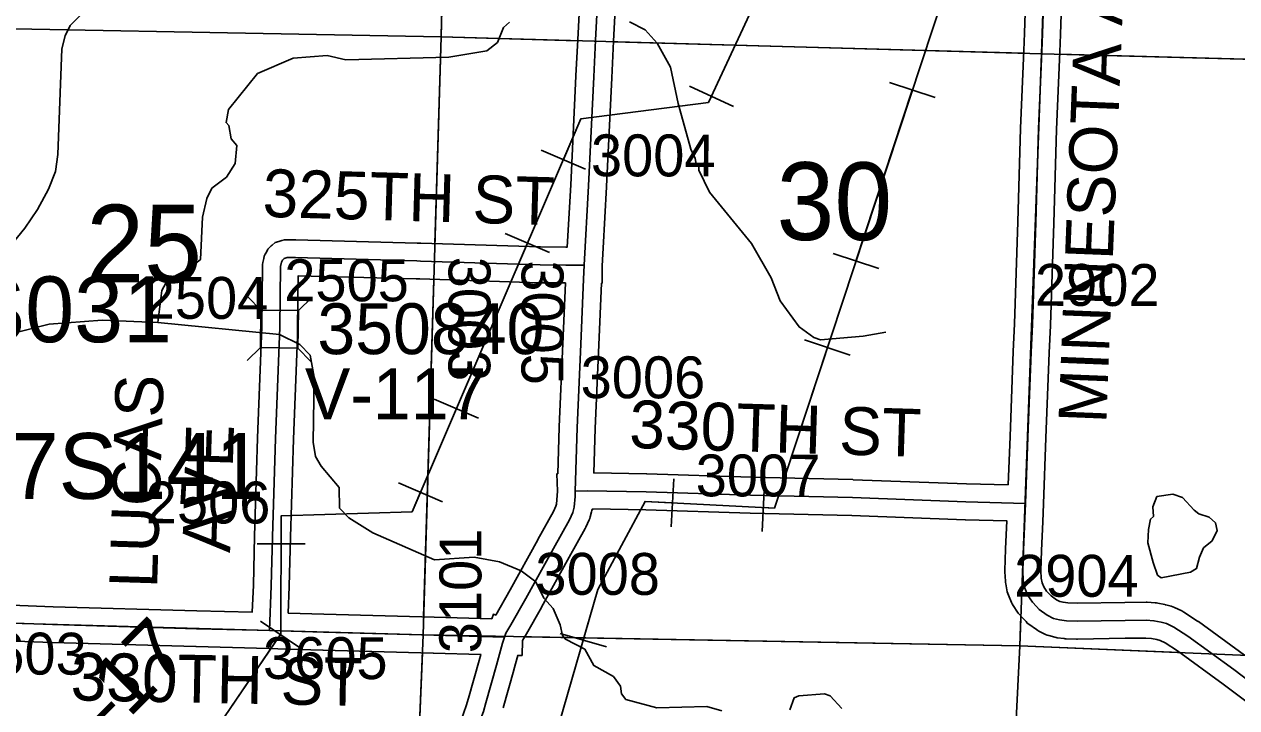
# Model space of a CAD drawing. Extents: x -157.2 to -99.3, y 12.2 to 46.2.
# Drawn here: x -123.913 to -121.887, y 17.199 to 18.342 of the extents above; entities that cross this region are included whole.
import ezdxf

# ---------------------------------------------------------------- set-up
doc = ezdxf.new("R2010")
doc.units = 0
for name, color, linetype in [('tdCoHydroRiver', 7, 'Continuous'), ('tdCoPipe', 7, 'Continuous'), ('tdCoSecRdNmbr', 7, 'Continuous'), ('tdCoSecRdTxt', 7, 'Continuous'), ('tdCoSecRteBand', 7, 'Continuous'), ('tdCoSecRteCL', 7, 'Continuous'), ('tdCoSectLine', 7, 'Continuous'), ('tdCoSectLinePart', 7, 'Continuous'), ('tdCoSectNmbr', 7, 'Continuous'), ('tdCoStrucPriMaintName', 7, 'Continuous'), ('tdCoStrucSec', 7, 'Continuous'), ('tdCoStrucSecCoName', 7, 'Continuous'), ('tdCoStrucSecFHWANum', 7, 'Continuous'), ('tdCoSurfEarth', 7, 'Continuous'), ('tdCoSurfGravel', 7, 'Continuous'), ('tdCoTwpBndry', 7, 'Continuous'), ('tdCoTwpBndryShd', 7, 'Continuous'), ('tdStHwyPriRefPost1', 7, 'Continuous')]:
    doc.layers.add(name, color=color, linetype=linetype)

msp = doc.modelspace()

# ---------------------------------------------------------------- linework, layer by layer
at = {"layer": 'tdCoHydroRiver'}
for points in [[(-123.9725, 17.8179), (-123.9765, 17.8433), (-123.9749, 17.8985), (-123.9529, 17.9499), (-123.912, 18.0008), (-123.8906, 18.0318), (-123.8723, 18.066), (-123.8604, 18.0956), (-123.8564, 18.1239), (-123.8498, 18.3005), (-123.8444, 18.3224), (-123.836, 18.3395), (-123.7791, 18.3963), (-123.7675, 18.4165), (-123.7578, 18.4241), (-123.743, 18.4442), (-123.7411, 18.4568)], [(-123.6893, 17.8429), (-123.683, 17.8964), (-123.6764, 17.9088), (-123.6666, 17.918), (-123.6378, 17.933), (-123.6184, 17.9482), (-123.6148, 18.0191), (-123.6076, 18.0505), (-123.5992, 18.0676), (-123.575, 18.0858), (-123.5601, 18.1091), (-123.5577, 18.139), (-123.5668, 18.1503), (-123.5709, 18.1725), (-123.5755, 18.1774), (-123.5717, 18.1994), (-123.5227, 18.2595), (-123.4636, 18.2847), (-123.4066, 18.2893), (-123.3753, 18.2821), (-123.2031, 18.2867), (-123.1397, 18.2975), (-123.1219, 18.3111), (-123.1117, 18.3361), (-123.102, 18.3453)], [(-122.9015, 18.3459), (-122.8751, 18.3325), (-122.8552, 18.3098), (-122.8327, 18.2697), (-122.8202, 18.2094), (-122.7988, 18.133), (-122.7913, 18.117), (-122.79, 18.1075), (-122.7854, 18.1026), (-122.7856, 18.0979), (-122.7677, 18.0611), (-122.6975, 17.9754), (-122.6645, 17.9177), (-122.6498, 17.8794), (-122.6179, 17.8358), (-122.5932, 17.8178), (-122.5822, 17.8143), (-122.511, 17.8201), (-122.473, 17.8269)], [(-123.9725, 17.8179), (-123.9329, 17.8247), (-123.8709, 17.8402), (-123.7823, 17.8472), (-123.6893, 17.8429)], [(-123.6893, 17.8429), (-123.4863, 17.8229), (-123.452, 17.8061), (-123.4352, 17.7883), (-123.4284, 17.7518), (-123.4299, 17.6429), (-123.4259, 17.6191), (-123.4168, 17.6031), (-123.3863, 17.5675), (-123.3857, 17.5328), (-123.3704, 17.5165), (-123.3301, 17.4917), (-123.2272, 17.4461), (-123.1608, 17.4505), (-123.1184, 17.443), (-123.0826, 17.4278), (-123.0578, 17.4097), (-123.0444, 17.3825), (-123.0291, 17.3647), (-123.0173, 17.3375), (-123.0131, 17.32), (-123.0085, 17.3136), (-122.9758, 17.2969), (-122.9608, 17.2696), (-122.9282, 17.2513), (-122.9161, 17.2352), (-122.9149, 17.2225), (-122.9072, 17.2128), (-122.8556, 17.1987), (-122.7719, 17.2011), (-122.7468, 17.194)], [(-122.0129, 17.416), (-122.019, 17.4209), (-122.0263, 17.4417), (-122.0349, 17.475), (-122.0342, 17.4971), (-122.0306, 17.5144), (-122.0257, 17.519), (-122.0268, 17.5348), (-122.02, 17.552), (-121.9931, 17.5559), (-121.9774, 17.5507), (-121.9575, 17.5296), (-121.9498, 17.5231), (-121.9326, 17.5179), (-121.9219, 17.5081), (-121.9191, 17.4954), (-121.9274, 17.4783), (-121.942, 17.4661), (-121.9488, 17.4505), (-121.954, 17.4317), (-121.9637, 17.4257), (-122.0129, 17.416)], [(-122.6331, 17.1955), (-122.6262, 17.2158), (-122.6183, 17.2188), (-122.5755, 17.2223), (-122.5662, 17.2188), (-122.5463, 17.1977)]]:
    msp.add_lwpolyline(points, dxfattribs=at)
at = {"layer": 'tdCoPipe'}
for p, q in [((-122.7277, 18.2044), (-122.8008, 18.2384)), ((-122.3904, 18.219), (-122.467, 18.2443)), ((-122.9748, 18.0996), (-123.0487, 18.1313)), ((-123.0348, 17.9599), (-123.1089, 17.9917)), ((-122.4847, 17.9331), (-122.5612, 17.9583)), ((-122.5324, 17.7887), (-122.6089, 17.814)), ((-123.1536, 17.6832), (-123.2275, 17.715)), ((-123.2136, 17.5435), (-123.2876, 17.5753)), ((-122.8315, 17.5013), (-122.8273, 17.5818)), ((-122.6796, 17.4935), (-122.6755, 17.5739)), ((-123.4431, 17.4731), (-123.5235, 17.4732)), ((-123.4512, 17.2987), (-123.5179, 17.344)), ((-122.94, 17.3009), (-123.0173, 17.3232))]:
    msp.add_line(p, q, dxfattribs=at)
for points in [[(-124.0353, 16.3312), (-123.8056, 16.6129), (-123.8733, 16.7488), (-123.4837, 17.3225), (-123.4833, 17.5199), (-123.2646, 17.5267), (-122.9825, 18.1837), (-122.7693, 18.2106), (-122.1979, 19.4386), (-121.9414, 19.4402), (-121.6562, 19.8258), (-121.7381, 19.9581), (-121.3625, 20.4724), (-121.1623, 20.4678), (-120.8503, 21.3672), (-120.1744, 22.5458), (-119.8924, 22.5306), (-119.4133, 23.3327), (-118.333, 25.1143)], [(-123.5976, 16.2969), (-123.4793, 16.664), (-123.5297, 16.8991), (-123.0266, 17.1459), (-122.9543, 17.3969), (-122.8753, 17.5439), (-122.6592, 17.5328), (-122.281, 18.6794), (-122.1148, 18.6739), (-121.7355, 19.3018), (-120.1785, 19.6099), (-118.8931, 20.0665), (-118.0135, 20.4925), (-116.8811, 20.4395)], [(-123.0118, 18.1155), (-122.9825, 18.1837), (-122.7693, 18.2106), (-122.7643, 18.2214)], [(-122.523, 17.9457), (-122.4287, 18.2316)], [(-123.1906, 17.6991), (-123.0718, 17.9758)], [(-122.6776, 17.5338), (-122.6592, 17.5328), (-122.5707, 17.8013)], [(-123.4834, 17.4731), (-123.4833, 17.5199), (-123.2646, 17.5267), (-123.2506, 17.5594)], [(-122.9787, 17.3121), (-122.9543, 17.3969), (-122.8753, 17.5439), (-122.8294, 17.5415)], [(-123.6536, 17.0722), (-123.4845, 17.3213)]]:
    msp.add_lwpolyline(points, dxfattribs=at)
at = {"layer": 'tdCoSecRteBand'}
for points in [[(-122.2684, 17.5715), (-122.2684, 17.5718), (-122.2653, 17.6527), (-122.2602, 17.7945), (-122.2602, 17.7947), (-122.2602, 17.7948), (-122.2579, 17.841), (-122.2523, 18.0111), (-122.2478, 18.1676), (-122.2478, 18.1678), (-122.2478, 18.168), (-122.2424, 18.298), (-122.2412, 18.327), (-122.2355, 18.4967)], [(-122.1755, 18.4947), (-122.1812, 18.3248), (-122.1812, 18.3247), (-122.1812, 18.3246), (-122.1824, 18.2955), (-122.1879, 18.1657), (-122.1923, 18.0093), (-122.1923, 18.0093), (-122.1923, 18.0092), (-122.198, 17.8388), (-122.198, 17.8386), (-122.198, 17.8383), (-122.2002, 17.7921), (-122.2054, 17.6505), (-122.2054, 17.6505), (-122.2054, 17.6505), (-122.2096, 17.5398), (-122.2103, 17.51), (-122.2107, 17.51), (-122.2107, 17.5096), (-122.2108, 17.5096), (-122.2128, 17.462), (-122.214, 17.4279), (-122.2134, 17.4159), (-122.2118, 17.408), (-122.2088, 17.401), (-122.2043, 17.3942), (-122.1993, 17.3888), (-122.1966, 17.3859), (-122.188, 17.3797), (-122.182, 17.3767), (-122.1768, 17.3753), (-122.1687, 17.3743), (-122.1531, 17.3739), (-122.0736, 17.3751), (-122.0734, 17.3751), (-122.0733, 17.3751), (-122.038, 17.3753), (-122.0371, 17.3753), (-122.0361, 17.3753), (-122.0231, 17.3745), (-122.0208, 17.3744), (-122.0186, 17.374), (-122.0068, 17.3715), (-122.006, 17.3713), (-122.0051, 17.3711), (-121.996, 17.3686), (-121.9933, 17.3679), (-121.9908, 17.3667), (-121.9785, 17.3608), (-121.9768, 17.3599), (-121.9751, 17.3589), (-121.952, 17.3439), (-121.9513, 17.3434), (-121.9506, 17.343), (-121.8737, 17.287)], [(-123.9908, 17.3725), (-123.8644, 17.368), (-123.6241, 17.3611), (-123.5319, 17.3589), (-123.5319, 17.3589), (-123.5316, 17.3589), (-123.5299, 17.404), (-123.5277, 17.4857), (-123.5277, 17.4857), (-123.5277, 17.4858), (-123.5227, 17.6498), (-123.5227, 17.6499), (-123.5227, 17.65), (-123.5161, 17.821), (-123.5159, 17.8356), (-123.5146, 17.9373), (-123.5146, 17.9403), (-123.5139, 17.9432), (-123.5125, 17.9501), (-123.5117, 17.9538), (-123.51, 17.9572), (-123.5082, 17.9607), (-123.5057, 17.9656), (-123.5017, 17.9694), (-123.4999, 17.971), (-123.4987, 17.9721), (-123.4936, 17.9767), (-123.4871, 17.9787), (-123.4821, 17.9802), (-123.4779, 17.9815), (-123.4735, 17.9815), (-123.4597, 17.9815), (-123.4593, 17.9815), (-123.4589, 17.9815), (-123.256, 17.9759), (-123.25, 17.9758), (-123.2499, 17.9758), (-123.2499, 17.9758), (-123.0502, 17.9696), (-123.0076, 17.9692), (-123.0052, 17.9692), (-122.9996, 18.0732), (-122.991, 18.2551), (-122.991, 18.2551), (-122.991, 18.2552), (-122.9879, 18.3163), (-122.9829, 18.413)], [(-122.923, 18.4097), (-122.9279, 18.3132), (-122.9311, 18.2522), (-122.9397, 18.0702), (-122.9397, 18.0701), (-122.9397, 18.07), (-122.9452, 17.9673), (-122.9468, 17.938), (-122.9471, 17.9087), (-122.9483, 17.9087), (-122.9528, 17.8055), (-122.9528, 17.8055), (-122.9528, 17.8055), (-122.9589, 17.6661), (-122.961, 17.5915), (-122.8728, 17.59), (-122.8726, 17.59), (-122.8724, 17.59), (-122.6982, 17.5845), (-122.5281, 17.5804), (-122.5279, 17.5804), (-122.5277, 17.5803), (-122.3383, 17.5732), (-122.2684, 17.5715)], [(-123.1312, 17.3477), (-123.1287, 17.3553), (-123.1249, 17.354), (-123.1007, 17.3963), (-123.0547, 17.48), (-123.0546, 17.48), (-123.0546, 17.4801), (-123.0285, 17.5269), (-123.0244, 17.5358), (-123.0235, 17.5393), (-123.0221, 17.5541), (-123.0219, 17.5611), (-123.0227, 17.5903), (-123.0211, 17.5903), (-123.0189, 17.6681), (-123.0189, 17.6683), (-123.0189, 17.6685), (-123.0127, 17.8081), (-123.0084, 17.9092), (-123.0511, 17.9096), (-123.0514, 17.9096), (-123.0517, 17.9096), (-123.2517, 17.9158), (-123.2576, 17.916), (-123.4548, 17.9213), (-123.4559, 17.8348), (-123.4561, 17.8199), (-123.4561, 17.8195), (-123.4561, 17.8191), (-123.4628, 17.6478), (-123.4677, 17.484), (-123.4699, 17.4022), (-123.4699, 17.402), (-123.4699, 17.4019), (-123.4716, 17.3572), (-123.412, 17.3555), (-123.2276, 17.3503), (-123.1312, 17.3477)], [(-121.8603, 17.2018), (-121.9092, 17.2386), (-121.9853, 17.294), (-122.0062, 17.3075), (-122.0143, 17.3114), (-122.0199, 17.3129), (-122.0287, 17.3148), (-122.0386, 17.3153), (-122.0728, 17.3151), (-122.1528, 17.3139), (-122.1534, 17.3138), (-122.1541, 17.3139), (-122.1718, 17.3144), (-122.1733, 17.3144), (-122.1748, 17.3146), (-122.1864, 17.3161), (-122.1884, 17.3163), (-122.1904, 17.3168), (-122.2005, 17.3196), (-122.2034, 17.3203), (-122.2061, 17.3217), (-122.217, 17.3271), (-122.2191, 17.3282), (-122.221, 17.3296), (-122.2341, 17.3389), (-122.2366, 17.3407), (-122.2387, 17.343), (-122.2435, 17.3482), (-122.2501, 17.3553), (-122.2516, 17.3571), (-122.2529, 17.359), (-122.2603, 17.3701), (-122.2619, 17.3725), (-122.263, 17.3751), (-122.2682, 17.3875), (-122.2693, 17.3901), (-122.2699, 17.393), (-122.2726, 17.4061), (-122.2731, 17.4084), (-122.2732, 17.4107), (-122.274, 17.4263), (-122.274, 17.4275), (-122.274, 17.4287), (-122.2728, 17.4642), (-122.2727, 17.4644), (-122.2727, 17.4645), (-122.2707, 17.5115), (-122.3399, 17.5132), (-122.3401, 17.5132), (-122.3403, 17.5132), (-122.5298, 17.5204), (-122.6997, 17.5246), (-122.6998, 17.5246), (-122.6999, 17.5246), (-122.8741, 17.53), (-122.9627, 17.5315), (-122.9627, 17.5303), (-122.9641, 17.5304), (-122.9642, 17.5288), (-122.9648, 17.5264), (-122.9671, 17.518), (-122.9677, 17.5155), (-122.9688, 17.5131), (-122.9745, 17.5008), (-122.975, 17.4998), (-122.9755, 17.4987), (-123.0021, 17.451), (-123.0482, 17.3672), (-123.0483, 17.367), (-123.0485, 17.3667), (-123.0736, 17.3228), (-123.0736, 17.3228), (-123.0737, 17.3227), (-123.0802, 17.3115), (-123.0808, 17.2864), (-123.088, 17.2866), (-123.0946, 17.2623), (-123.0947, 17.2622), (-123.0947, 17.2621), (-123.1124, 17.1989)], [(-123.1823, 17.1802), (-123.174, 17.202), (-123.1702, 17.2153), (-123.1525, 17.2782), (-123.1497, 17.2882), (-123.2292, 17.2903), (-123.2292, 17.2903), (-123.2292, 17.2903), (-123.4137, 17.2955), (-123.4137, 17.2955), (-123.4137, 17.2955), (-123.4739, 17.2972), (-123.4739, 17.297), (-123.5038, 17.2981), (-123.5246, 17.2987), (-123.6257, 17.3012), (-123.6257, 17.3012), (-123.6258, 17.3012), (-123.8662, 17.3081), (-123.8663, 17.3081), (-123.8664, 17.3081), (-123.9881, 17.3124)]]:
    msp.add_lwpolyline(points, dxfattribs=at)
at = {"layer": 'tdCoSecRteCL'}
for points in [[(-122.2396, 17.5407), (-122.2354, 17.6516), (-122.2302, 17.7934), (-122.228, 17.8398), (-122.2223, 18.0102), (-122.2179, 18.1668), (-122.2124, 18.2968), (-122.2112, 18.3258), (-122.2055, 18.4957), (-122.2016, 18.6242), (-122.2006, 18.6652), (-122.1974, 18.7717), (-122.1965, 18.7955)], [(-122.9768, 17.939), (-122.9697, 18.0717), (-122.9611, 18.2536), (-122.9579, 18.3148), (-122.9529, 18.4115)], [(-123.5028, 17.3281), (-123.4999, 17.403), (-123.4977, 17.4849), (-123.4927, 17.6489), (-123.4861, 17.8203), (-123.4859, 17.8352), (-123.4846, 17.9369), (-123.4831, 17.9438), (-123.4814, 17.9473), (-123.4797, 17.9489), (-123.4784, 17.95), (-123.4735, 17.9515), (-123.4597, 17.9515), (-123.2568, 17.946), (-123.2508, 17.9458), (-123.0508, 17.9396), (-123.0079, 17.9392), (-122.9768, 17.939)], [(-122.9919, 17.5612), (-122.9889, 17.6672), (-122.9828, 17.8068), (-122.9781, 17.9153), (-122.9768, 17.939)], [(-123.11, 17.3172), (-123.1078, 17.3237), (-123.0996, 17.3378), (-123.0745, 17.3816), (-123.0284, 17.4655), (-123.0017, 17.5133), (-122.9961, 17.5257), (-122.9939, 17.5341), (-122.9921, 17.5523), (-122.9919, 17.5612)], [(-122.9919, 17.5612), (-122.972, 17.5617), (-122.8733, 17.56), (-122.699, 17.5546), (-122.5288, 17.5504), (-122.3392, 17.5432), (-122.2396, 17.5407)], [(-121.8423, 17.2257), (-121.8914, 17.2627), (-121.9683, 17.3187), (-121.9915, 17.3337), (-122.0038, 17.3397), (-122.0129, 17.3421), (-122.0248, 17.3446), (-122.0378, 17.3453), (-122.0731, 17.3451), (-122.1533, 17.3438), (-122.171, 17.3443), (-122.1826, 17.3458), (-122.1927, 17.3485), (-122.2036, 17.354), (-122.2166, 17.3633), (-122.2214, 17.3685), (-122.228, 17.3757), (-122.2354, 17.3868), (-122.2405, 17.3991), (-122.2433, 17.4122), (-122.244, 17.4277), (-122.2428, 17.4632), (-122.2405, 17.5152), (-122.2396, 17.5407)], [(-124.0378, 17.2444), (-124.0279, 17.2572), (-124.0235, 17.2653), (-124.021, 17.273), (-124.0185, 17.2809), (-124.0178, 17.287), (-124.0173, 17.2934), (-124.0183, 17.3161), (-124.0185, 17.327), (-124.0177, 17.3299), (-124.0165, 17.3326), (-124.0148, 17.3351), (-124.0127, 17.3373), (-124.0104, 17.3392), (-124.0078, 17.3406), (-124.0049, 17.3417), (-124.002, 17.3423), (-123.9919, 17.3425), (-123.8654, 17.3381), (-123.6249, 17.3311), (-123.5238, 17.3287), (-123.5028, 17.3281)], [(-123.5028, 17.3281), (-123.4129, 17.3255), (-123.2284, 17.3203), (-123.11, 17.3172)], [(-123.1455, 17.1925), (-123.1413, 17.2071), (-123.1236, 17.2702), (-123.1135, 17.3072), (-123.11, 17.3172)]]:
    msp.add_lwpolyline(points, dxfattribs=at)
at = {"layer": 'tdCoSectLine'}
for points in [[(-123.2161, 18.3205), (-123.1943, 19.3214)], [(-122.213, 18.2925), (-122.1801, 19.2957)], [(-124.2276, 18.3397), (-123.2161, 18.3205)], [(-123.2462, 17.3208), (-123.2161, 18.3205)], [(-123.2161, 18.3205), (-122.213, 18.2925)], [(-122.2492, 17.3025), (-122.213, 18.2925)], [(-122.213, 18.2925), (-121.224, 18.2659)], [(-124.2522, 17.3491), (-123.2462, 17.3208)], [(-123.2462, 17.3208), (-123.2872, 16.3208)], [(-123.2462, 17.3208), (-122.2492, 17.3025)], [(-122.2991, 16.2904), (-122.2492, 17.3025)], [(-122.2492, 17.3025), (-121.2615, 17.2608)]]:
    msp.add_lwpolyline(points, dxfattribs=at)
at = {"layer": 'tdCoSectLinePart'}
for points in [[(-123.2161, 18.3205), (-123.1943, 19.3214)], [(-124.2276, 18.3397), (-123.2161, 18.3205)], [(-123.2265, 17.9747), (-123.2161, 18.3205)], [(-123.2161, 18.3205), (-122.9882, 18.3141)], [(-122.9282, 18.3124), (-122.243, 18.2933)], [(-122.183, 18.2916), (-121.224, 18.2659)], [(-123.2453, 17.3509), (-123.2283, 17.9148)], [(-122.2492, 17.3025), (-122.2474, 17.3522)], [(-123.0771, 17.3177), (-122.2492, 17.3025)], [(-123.2474, 17.2909), (-123.2626, 16.92)], [(-122.2991, 16.2904), (-122.2492, 17.3025)], [(-122.2492, 17.3025), (-121.982, 17.2912)]]:
    msp.add_lwpolyline(points, dxfattribs=at)
at = {"layer": 'tdCoStrucSec'}
for p, q in [((-123.5172, 17.8638), (-123.5391, 17.8862)), ((-123.4546, 17.863), (-123.4322, 17.8849)), ((-123.518, 17.8012), (-123.5404, 17.7794)), ((-123.4554, 17.8004), (-123.4336, 17.778))]:
    msp.add_line(p, q, dxfattribs=at)
msp.add_lwpolyline([(-123.518, 17.8012), (-123.5172, 17.8638), (-123.4546, 17.863), (-123.4554, 17.8004)], close=True, dxfattribs=at)
at = {"layer": 'tdCoSurfEarth'}
for points in [[(-123.4859, 17.8352), (-123.4846, 17.9369), (-123.4831, 17.9438), (-123.4814, 17.9473), (-123.4797, 17.9489)], [(-123.4797, 17.9489), (-123.4784, 17.95), (-123.4735, 17.9515), (-123.4597, 17.9515), (-123.2568, 17.946)], [(-123.2568, 17.946), (-123.2508, 17.9458), (-123.0508, 17.9396), (-123.0079, 17.9392)]]:
    msp.add_lwpolyline(points, dxfattribs=at)
at = {"layer": 'tdCoSurfGravel'}
msp.add_line((-123.0079, 17.9392), (-122.9768, 17.939), dxfattribs=at)
for points in [[(-122.9579, 18.3148), (-122.9529, 18.4115), (-122.945, 18.5281), (-122.9381, 18.6746), (-122.9327, 18.8396), (-122.9263, 19.0001), (-122.9255, 19.0213), (-122.9243, 19.0292), (-122.9223, 19.0369), (-122.9191, 19.043), (-122.9152, 19.049), (-122.9098, 19.0549), (-122.9016, 19.0608)], [(-122.2124, 18.2968), (-122.2112, 18.3258), (-122.2055, 18.4957), (-122.2016, 18.6242), (-122.2006, 18.6652), (-122.1974, 18.7717), (-122.1965, 18.7955)], [(-123.11, 17.3172), (-123.1078, 17.3237), (-123.0996, 17.3378), (-123.0745, 17.3816), (-123.0284, 17.4655), (-123.0017, 17.5133), (-122.9961, 17.5257), (-122.9939, 17.5341), (-122.9921, 17.5523), (-122.9919, 17.5612), (-122.9889, 17.6672), (-122.9828, 17.8068), (-122.9781, 17.9153), (-122.9768, 17.939), (-122.9697, 18.0717), (-122.9611, 18.2536), (-122.9579, 18.3148)], [(-122.2396, 17.5407), (-122.2354, 17.6516), (-122.2302, 17.7934), (-122.228, 17.8398), (-122.2223, 18.0102), (-122.2179, 18.1668), (-122.2124, 18.2968)], [(-123.5028, 17.3281), (-123.4999, 17.403), (-123.4977, 17.4849), (-123.4927, 17.6489), (-123.4861, 17.8203), (-123.4859, 17.8352)], [(-122.9919, 17.5612), (-122.972, 17.5617), (-122.8733, 17.56), (-122.699, 17.5546), (-122.5288, 17.5504), (-122.3392, 17.5432), (-122.2396, 17.5407)], [(-122.2214, 17.3685), (-122.228, 17.3757), (-122.2354, 17.3868), (-122.2405, 17.3991), (-122.2433, 17.4122), (-122.244, 17.4277), (-122.2428, 17.4632), (-122.2405, 17.5152), (-122.2396, 17.5407)], [(-122.2214, 17.3685), (-122.2166, 17.3633), (-122.2036, 17.354), (-122.1927, 17.3485), (-122.1826, 17.3458), (-122.171, 17.3443), (-122.1533, 17.3438), (-122.0731, 17.3451), (-122.0378, 17.3453), (-122.0248, 17.3446), (-122.0129, 17.3421), (-122.0038, 17.3397), (-121.9915, 17.3337), (-121.9683, 17.3187), (-121.8914, 17.2627), (-121.8423, 17.2257)], [(-123.9919, 17.3425), (-123.8654, 17.3381), (-123.6249, 17.3311), (-123.5238, 17.3287), (-123.5028, 17.3281), (-123.4129, 17.3255), (-123.2284, 17.3203), (-123.11, 17.3172)], [(-123.2609, 16.8039), (-123.2607, 16.8061), (-123.2587, 16.8204), (-123.2513, 16.8495), (-123.2451, 16.8719), (-123.2183, 16.9632), (-123.2111, 16.9935), (-123.202, 17.0386), (-123.1968, 17.0613), (-123.1906, 17.0837), (-123.1786, 17.1114), (-123.1544, 17.1691), (-123.1455, 17.1925), (-123.1413, 17.2071), (-123.1236, 17.2702), (-123.1135, 17.3072), (-123.11, 17.3172)]]:
    msp.add_lwpolyline(points, dxfattribs=at)
at = {"layer": 'tdCoTwpBndry'}
for points in [[(-123.2265, 17.9751), (-123.2161, 18.3205), (-123.1983, 19.0364)], [(-123.2453, 17.3508), (-123.2283, 17.9151)], [(-123.2578, 17.0378), (-123.2474, 17.2908)]]:
    msp.add_lwpolyline(points, dxfattribs=at)
at = {"layer": 'tdCoTwpBndryShd'}
msp.add_lwpolyline([(-122.6783, 34.4959), (-122.7187, 33.3198), (-122.7577, 32.3238), (-122.7886, 31.3211), (-122.8223, 30.3226), (-122.847, 29.3229), (-122.863, 28.3215), (-122.8925, 27.3164), (-122.9285, 26.3215), (-122.9731, 25.332), (-123.0208, 24.3278), (-123.0362, 23.3207), (-123.0724, 22.3134), (-123.1136, 21.3217), (-123.1136, 21.3149), (-123.1597, 20.3204), (-123.1943, 19.3214), (-123.2161, 18.3205), (-123.2462, 17.3208), (-123.2872, 16.3208)], dxfattribs=at)

# ---------------------------------------------------------------- texts
at = {"layer": 'tdCoSecRdNmbr'}
for s, rotation, p in [('3004', 359.9067, (-122.9658, 18.0876)), ('2505', 359.9063, (-123.4783, 17.8788)), ('3003', 269.9067, (-123.2036, 17.9532)), ('3005', 269.9068, (-123.0816, 17.9471)), ('2902', 359.9073, (-122.2238, 17.871)), ('2504', 359.9063, (-123.7132, 17.8494)), ('3006', 359.9067, (-122.983, 17.7166)), ('3007', 359.9069, (-122.7907, 17.5525)), ('2506', 359.9063, (-123.7097, 17.5073)), ('3101', 89.9067, (-123.1491, 17.2901)), ('3008', 359.9067, (-123.0587, 17.388)), ('2904', 359.9073, (-122.2587, 17.3848)), ('3603', 359.9059, (-124.0166, 17.2547)), ('3605', 359.9063, (-123.5138, 17.2472))]:
    msp.add_text(s, height=0.07, rotation=rotation, dxfattribs=at).set_placement(p)
at = {"layer": 'tdCoSecRdTxt'}
for s, rotation, p in [('MINNESOTA AVE', 87.7187, (-122.1046, 17.6735)), ('325TH ST', 358.3539, (-123.5152, 18.0198)), ('LUCAS', 88.2054, (-123.6908, 17.3982)), ('330TH ST', 358.2184, (-122.9025, 17.6335)), ('AVE', 88.2054, (-123.5688, 17.4575)), ('330TH ST', 358.8943, (-123.8357, 17.2115))]:
    msp.add_text(s, height=0.08, rotation=rotation, dxfattribs=at).set_placement(p)
at = {"layer": 'tdCoSectNmbr'}
for s, rotation, p in [('30', 359.9068, (-122.6557, 17.981)), ('25', 359.9061, (-123.8092, 17.9101))]:
    msp.add_text(s, height=0.13, rotation=rotation, dxfattribs=at).set_placement(p)
at = {"layer": 'tdCoStrucPriMaintName'}
for s, p in [('97001S031', (-124.4183, 17.8101)), ('97167S141', (-124.2644, 17.5482))]:
    msp.add_text(s, height=0.11, dxfattribs=at).set_placement(p)
at = {"layer": 'tdCoStrucSecCoName'}
msp.add_text('V-117', height=0.085, dxfattribs=at).set_placement((-123.4437, 17.6812))
at = {"layer": 'tdCoStrucSecFHWANum'}
msp.add_text('350840', height=0.085, dxfattribs=at).set_placement((-123.4229, 17.7902))
at = {"layer": 'tdStHwyPriRefPost1'}
msp.add_text('‒‒17', height=0.1, rotation=45, dxfattribs=at).set_placement((-123.8428, 17.0754))

doc.saveas('drawing.dxf')
